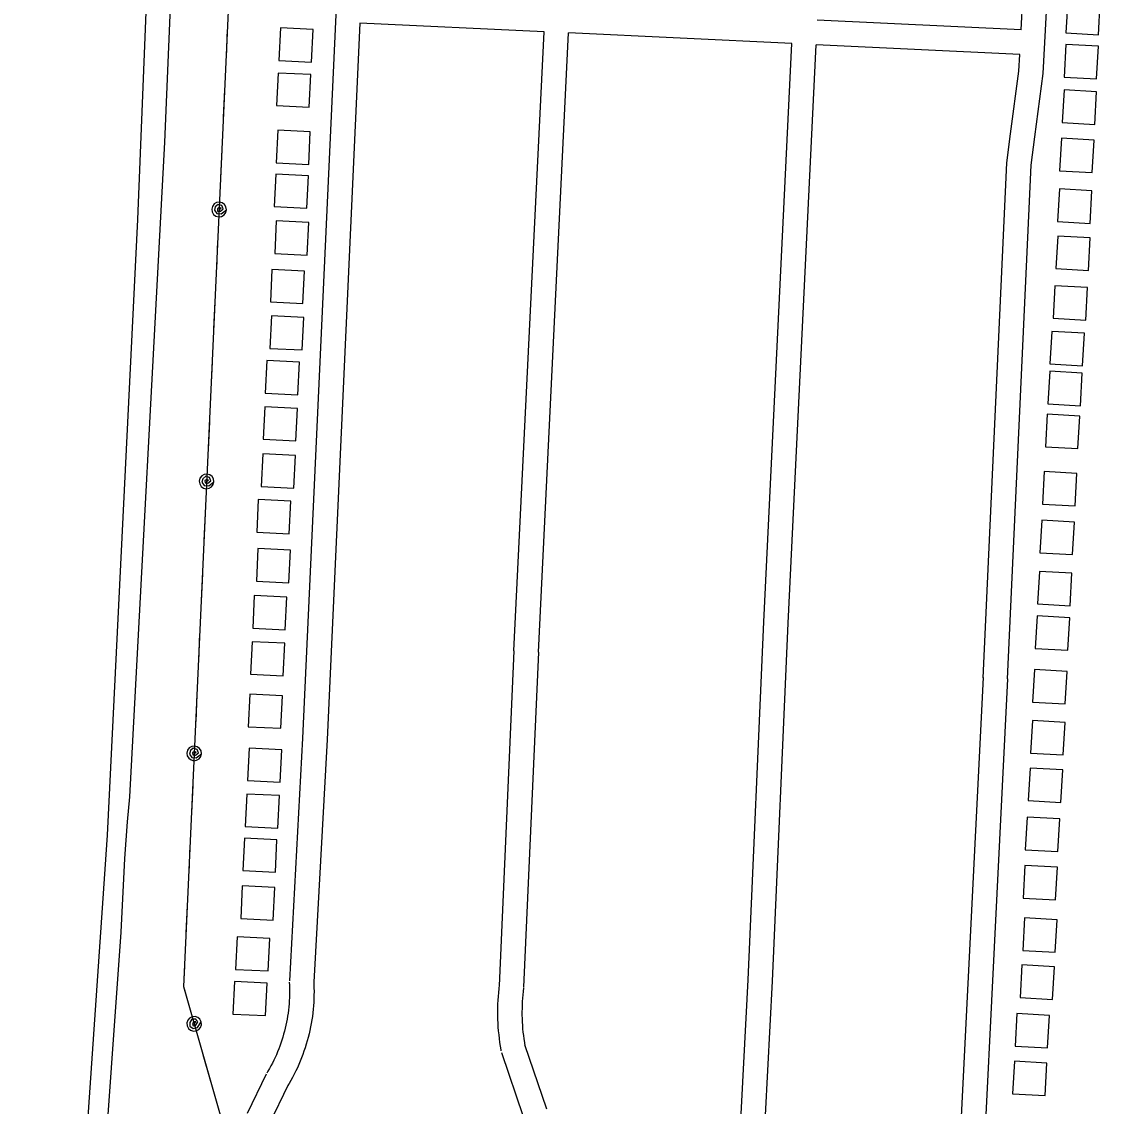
# Model space of a CAD drawing. Extents: x 3683402 to 3721514, y 487807 to 513565.
# Drawn here: x 3695530 to 3696853, y 502284 to 503615 of the extents above; entities that cross this region are included whole.
import ezdxf

# ---------------------------------------------------------------- set-up
doc = ezdxf.new("R2010")
doc.units = 0
for name, color, linetype in [('V-BLDG-OTLN', 7, 'Continuous'), ('V-ROAD-CNTR', 7, 'Continuous'), ('V-TOPO-SHOR', 7, 'Continuous'), ('V-UTIL-LINE', 7, 'Continuous')]:
    doc.layers.add(name, color=color, linetype=linetype)

msp = doc.modelspace()

# ---------------------------------------------------------------- linework, layer by layer
at = {"layer": 'V-BLDG-OTLN'}
for points in [[(3696813.2, 503641.2), (3696810.9, 503601.3), (3696850.9, 503599), (3696853.2, 503638.9)], [(3695885.8, 503565.5), (3695887.8, 503605.4), (3695847.9, 503607.4), (3695845.9, 503567.5)], [(3696811, 503587), (3696808.7, 503547.1), (3696848.6, 503544.8), (3696850.9, 503584.8)], [(3695883, 503510.1), (3695885, 503550), (3695845, 503552), (3695843, 503512.1)], [(3696808.7, 503531.2), (3696806.4, 503491.2), (3696846.3, 503489), (3696848.6, 503528.9)], [(3695882.4, 503439.8), (3695884.4, 503479.8), (3695844.4, 503481.7), (3695842.4, 503441.8)], [(3696805.5, 503472), (3696803.2, 503432.1), (3696843.2, 503429.8), (3696845.5, 503469.7)], [(3695880.2, 503386.1), (3695882.2, 503426), (3695842.2, 503428), (3695840.2, 503388.1)], [(3696803, 503409.7), (3696800.7, 503369.8), (3696840.6, 503367.5), (3696842.9, 503407.5)], [(3695880.7, 503328.6), (3695882.6, 503368.5), (3695842.7, 503370.5), (3695840.7, 503330.6)], [(3696801, 503352), (3696798.7, 503312.1), (3696838.6, 503309.8), (3696840.9, 503349.7)], [(3695875.4, 503269.1), (3695877.4, 503309), (3695837.4, 503311), (3695835.5, 503271.1)], [(3696797.6, 503291), (3696795.3, 503251.1), (3696835.3, 503248.8), (3696837.6, 503288.7)], [(3695874.5, 503212.3), (3695876.5, 503252.2), (3695836.6, 503254.2), (3695834.6, 503214.2)], [(3696793.7, 503235), (3696791.4, 503195.1), (3696831.3, 503192.8), (3696833.6, 503232.7)], [(3695869.1, 503157.2), (3695871, 503197.2), (3695831.1, 503199.2), (3695829.1, 503159.2)], [(3696791.1, 503186), (3696788.8, 503146), (3696828.8, 503143.8), (3696831.1, 503183.7)], [(3695866.6, 503100.6), (3695868.5, 503140.6), (3695828.6, 503142.6), (3695826.6, 503102.6)], [(3696788.2, 503133.4), (3696785.9, 503093.5), (3696825.8, 503091.2), (3696828.1, 503131.1)], [(3695864.1, 503042.7), (3695866.1, 503082.6), (3695826.1, 503084.6), (3695824.1, 503044.7)], [(3696784.5, 503063.1), (3696782.3, 503023.2), (3696822.2, 503020.9), (3696824.5, 503060.8)], [(3695858.6, 502986.7), (3695860.6, 503026.7), (3695820.6, 503028.7), (3695818.7, 502988.7)], [(3696781.5, 503003.4), (3696779.2, 502963.5), (3696819.1, 502961.2), (3696821.4, 503001.1)], [(3695858.1, 502926.6), (3695860.1, 502966.6), (3695820.1, 502968.6), (3695818.2, 502928.6)], [(3696778.5, 502940.6), (3696776.2, 502900.7), (3696816.1, 502898.4), (3696818.4, 502938.4)], [(3695853.7, 502869), (3695855.7, 502908.9), (3695815.7, 502910.9), (3695813.7, 502871)], [(3696775.6, 502885.9), (3696773.3, 502846), (3696813.3, 502843.7), (3696815.6, 502883.7)], [(3695851.1, 502812.3), (3695853.1, 502852.3), (3695813.1, 502854.3), (3695811.1, 502814.3)], [(3696772.5, 502820.1), (3696770.2, 502780.2), (3696810.1, 502777.9), (3696812.4, 502817.8)], [(3695848.2, 502748.1), (3695850.2, 502788), (3695810.2, 502790), (3695808.2, 502750)], [(3696769.9, 502757.5), (3696767.7, 502717.6), (3696807.6, 502715.3), (3696809.9, 502755.3)], [(3695847.4, 502681.8), (3695849.4, 502721.8), (3695809.4, 502723.8), (3695807.4, 502683.8)], [(3696767.2, 502699.3), (3696764.9, 502659.3), (3696804.8, 502657.1), (3696807.1, 502697)], [(3695844.4, 502625.4), (3695846.4, 502665.4), (3695806.4, 502667.4), (3695804.4, 502627.4)], [(3696763.5, 502639.1), (3696761.2, 502599.1), (3696801.2, 502596.8), (3696803.5, 502636.8)], [(3695841.5, 502571.4), (3695843.5, 502611.3), (3695803.5, 502613.3), (3695801.5, 502573.4)], [(3696760.7, 502579.7), (3696758.4, 502539.8), (3696798.3, 502537.5), (3696800.6, 502577.5)], [(3695839, 502512.7), (3695841, 502552.7), (3695801, 502554.6), (3695799, 502514.7)], [(3696760.4, 502515.4), (3696758.1, 502475.5), (3696798, 502473.2), (3696800.3, 502513.1)], [(3695832.7, 502450.3), (3695834.7, 502490.2), (3695794.7, 502492.2), (3695792.7, 502452.3)], [(3696756.9, 502457.7), (3696754.7, 502417.8), (3696794.6, 502415.5), (3696796.9, 502455.5)], [(3695829.3, 502395.5), (3695831.3, 502435.5), (3695791.4, 502437.4), (3695789.4, 502397.5)], [(3696750.9, 502398.1), (3696748.6, 502358.2), (3696788.5, 502355.9), (3696790.8, 502395.8)], [(3696747.9, 502339.6), (3696745.6, 502299.7), (3696785.5, 502297.4), (3696787.8, 502337.3)]]:
    msp.add_lwpolyline(points, close=True, dxfattribs=at)
at = {"layer": 'V-ROAD-CNTR'}
for points in [[(3695945.9, 504281.1), (3695875, 502735.8)], [(3696739.4, 502808.7), (3696768.3, 503439.1), (3696772.7, 503473.5), (3696783.3, 503551.5), (3696792, 503719.1)], [(3696756, 503604.9), (3696762.1, 503720.6)], [(3695945.3, 503613.2), (3695905, 502734.4)], [(3696171.2, 503602.5), (3695945.3, 503613.2)], [(3696756, 503604.9), (3696506.1, 503616.7)], [(3696134.1, 502842.9), (3696171.2, 503602.5)], [(3696164.1, 502841.5), (3696201.1, 503601.1)], [(3696474.7, 503588.2), (3696201.1, 503601.1)], [(3696440.5, 502878.6), (3696474.7, 503588.2)], [(3696470.5, 502877.2), (3696504.6, 503586.7)], [(3696754.5, 503574.9), (3696504.6, 503586.7)], [(3696709.4, 502810.1), (3696738.4, 503441.6), (3696742.9, 503477.4), (3696753.4, 503554.3), (3696754.5, 503574.9)], [(3696392.7, 501891.1), (3696421.2, 502439.3), (3696440.5, 502878.5)], [(3696422.7, 501889.8), (3696451.2, 502437.8), (3696470.5, 502877.2)], [(3696134.1, 502842.9), (3696115.9, 502431.9)], [(3696164.1, 502841.5), (3696145.9, 502430.6)], [(3696709.4, 502810.2), (3696663, 501880)], [(3696739.4, 502808.7), (3696693, 501878.8)], [(3695875, 502735.9), (3695858.7, 502438.3)], [(3695905, 502734.2), (3695888.6, 502436.6)], [(3695858.6, 502436.7), (3695858.8, 502432.8), (3695858.9, 502429), (3695859, 502425.2), (3695858.9, 502421.4), (3695858.8, 502417.6), (3695858.6, 502413.8), (3695858.4, 502410), (3695858, 502406.2), (3695857.6, 502402.4), (3695857.1, 502398.7), (3695856.6, 502394.9), (3695855.9, 502391.1), (3695855.2, 502387.4), (3695854.5, 502383.7), (3695853.6, 502380), (3695852.7, 502376.3), (3695851.7, 502372.6), (3695850.6, 502369), (3695849.5, 502365.3), (3695848.3, 502361.7), (3695847, 502358.2), (3695845.7, 502354.6), (3695844.2, 502351.1), (3695842.8, 502347.6), (3695841.2, 502344.1), (3695839.6, 502340.7), (3695837.9, 502337.3), (3695836.1, 502333.9), (3695834.3, 502330.6), (3695832.4, 502327.2), (3695831, 502324.8)], [(3695888.6, 502438.2), (3695888.8, 502433.9), (3695888.9, 502429.5), (3695889, 502425.2), (3695888.9, 502420.8), (3695888.8, 502416.4), (3695888.6, 502412), (3695888.3, 502407.6), (3695887.9, 502403.3), (3695887.4, 502398.9), (3695886.9, 502394.5), (3695886.2, 502390.2), (3695885.5, 502385.9), (3695884.7, 502381.6), (3695883.8, 502377.3), (3695882.8, 502373), (3695881.7, 502368.7), (3695880.6, 502364.5), (3695879.3, 502360.3), (3695878, 502356.1), (3695876.6, 502351.9), (3695875.2, 502347.8), (3695873.6, 502343.7), (3695872, 502339.6), (3695870.3, 502335.6), (3695868.5, 502331.6), (3695866.6, 502327.6), (3695864.6, 502323.7), (3695862.6, 502319.8), (3695860.5, 502315.9), (3695858.4, 502312.1), (3695856.8, 502309.5)], [(3696116, 502433.1), (3696115.5, 502428.5), (3696115, 502423.8), (3696114.6, 502419.1), (3696114.3, 502414.4), (3696114.1, 502409.7), (3696114, 502405), (3696113.9, 502400.3), (3696113.9, 502395.5), (3696114.1, 502390.8), (3696114.3, 502386.1), (3696114.5, 502381.4), (3696114.9, 502376.7), (3696115.4, 502372), (3696115.9, 502367.3), (3696116.5, 502362.6), (3696117.2, 502358), (3696118, 502353.4), (3696118.2, 502352.5)], [(3696145.8, 502429.5), (3696145.3, 502425.2), (3696144.9, 502421.1), (3696144.5, 502416.9), (3696144.3, 502412.7), (3696144.1, 502408.5), (3696144, 502404.4), (3696143.9, 502400.2), (3696143.9, 502396), (3696144, 502391.8), (3696144.2, 502387.7), (3696144.5, 502383.5), (3696144.8, 502379.3), (3696145.2, 502375.2), (3696145.7, 502371), (3696146.2, 502366.9), (3696146.9, 502362.7), (3696147.6, 502358.6), (3696147.7, 502357.9)], [(3696147.1, 502360), (3696173.9, 502281.2)], [(3696118.7, 502350.4), (3696145.5, 502271.6)], [(3695830.4, 502323.7), (3695807, 502275.3)], [(3695857.4, 502310.7), (3695834, 502262.2)]]:
    msp.add_lwpolyline(points, dxfattribs=at)
at = {"layer": 'V-TOPO-SHOR'}
msp.add_lwpolyline([(3695628.7, 502164.9), (3695652.6, 502498.1), (3695657.1, 502588.5), (3695660.4, 502633.2), (3695663, 502663.9), (3695706, 503467.1), (3695720.6, 503818.4), (3695729.5, 503863.2), (3695733.5, 503883.6), (3695731.2, 503901.7), (3695729, 503915.1), (3695739, 504168.1), (3695746.7, 504276.6), (3695763.1, 504388.1), (3695778.3, 504583), (3695776.9, 504609), (3695762.7, 504612.2), (3695755.6, 504606.7), (3695727.5, 504362.4), (3695709.2, 504170.7), (3695685.2, 503688.1), (3695672.5, 503372.2), (3695635.2, 502616.9), (3695605.2, 502176)], dxfattribs=at)
at = {"layer": 'V-UTIL-LINE'}
for points in [[(3695870.6, 505530.4), (3695728.9, 502431.4), (3695838.9, 502046.2), (3695757.1, 500803.7), (3695667.6, 498928.7), (3695617, 497780.2), (3691153.1, 497384.5), (3689228.6, 497219.4)], [(3695782.6, 503605.4), (3695781, 503571.4)], [(3695779.2, 503531.5), (3695777.7, 503497.5)], [(3695775.8, 503457.6), (3695774.3, 503423.6)], [(3695772.5, 503384.6), (3695774.9, 503386.1), (3695772.8, 503387), (3695770.5, 503385.5), (3695770.7, 503382.6), (3695774.1, 503382.3), (3695777.6, 503385.4), (3695776, 503389.3), (3695771.4, 503390.8), (3695767.8, 503387.9), (3695766.7, 503383.6), (3695769.6, 503379.7), (3695775.1, 503379.2), (3695781.5, 503384.2), (3695780.9, 503387.7), (3695779.1, 503390.7), (3695776.3, 503392.8), (3695772.9, 503393.6), (3695769.4, 503393.1), (3695766.4, 503391.3), (3695764.3, 503388.4), (3695763.5, 503385), (3695764, 503381.6), (3695765.8, 503378.5), (3695768.7, 503376.5), (3695772.1, 503375.6), (3695775.5, 503376.1), (3695778.6, 503378), (3695780.6, 503380.8), (3695781.5, 503384.2)], [(3695770.7, 503345.7), (3695769.2, 503311.7)], [(3695767.3, 503271.8), (3695765.8, 503237.8)], [(3695763.9, 503197.8), (3695762.4, 503163.9)], [(3695760.6, 503123.9), (3695759, 503089.9)], [(3695757.2, 503051), (3695759.7, 503052.5), (3695757.5, 503053.4), (3695755.2, 503051.9), (3695755.4, 503049), (3695758.8, 503048.6), (3695762.3, 503051.7), (3695760.7, 503055.7), (3695756.1, 503057.2), (3695752.6, 503054.3), (3695751.4, 503050), (3695754.3, 503046.1), (3695759.8, 503045.5), (3695766.2, 503050.6), (3695765.7, 503054), (3695763.9, 503057), (3695761, 503059.1), (3695757.6, 503060), (3695754.2, 503059.4), (3695751.2, 503057.6), (3695749.1, 503054.8), (3695748.2, 503051.4), (3695748.8, 503047.9), (3695750.6, 503044.9), (3695753.4, 503042.8), (3695756.8, 503042), (3695760.3, 503042.5), (3695763.3, 503044.3), (3695765.4, 503047.1), (3695766.2, 503050.6)], [(3695755.5, 503012), (3695753.9, 502978.1)], [(3695752.1, 502938.1), (3695750.5, 502904.1)], [(3695748.7, 502864.2), (3695747.1, 502830.2)], [(3695745.3, 502790.3), (3695743.8, 502756.3)], [(3695742, 502717.3), (3695744.4, 502718.8), (3695742.3, 502719.7), (3695740, 502718.2), (3695740.2, 502715.3), (3695743.5, 502715), (3695747.1, 502718.1), (3695745.5, 502722), (3695740.9, 502723.5), (3695737.3, 502720.6), (3695736.2, 502716.3), (3695739.1, 502712.4), (3695744.5, 502711.9), (3695751, 502716.9), (3695750.4, 502720.4), (3695748.6, 502723.4), (3695745.8, 502725.5), (3695742.4, 502726.3), (3695738.9, 502725.8), (3695735.9, 502724), (3695733.8, 502721.1), (3695733, 502717.7), (3695733.5, 502714.3), (3695735.3, 502711.2), (3695738.1, 502709.2), (3695741.6, 502708.3), (3695745, 502708.8), (3695748, 502710.7), (3695750.1, 502713.5), (3695751, 502716.9)], [(3695740.2, 502678.4), (3695738.6, 502644.4)], [(3695736.8, 502604.5), (3695735.3, 502570.5)], [(3695733.4, 502530.5), (3695731.9, 502496.6)], [(3695730, 502456.6), (3695728.9, 502431.4), (3695731.3, 502423)], [(3695742, 502385.4), (3695743.8, 502387.7), (3695741.5, 502387.8), (3695739.8, 502385.7), (3695740.9, 502383), (3695744.2, 502383.8), (3695746.6, 502387.8), (3695743.8, 502391), (3695739, 502391), (3695736.6, 502387.1), (3695736.8, 502382.6), (3695740.8, 502379.9), (3695746.2, 502381.1), (3695750.7, 502387.9), (3695749.1, 502391), (3695746.4, 502393.3), (3695743, 502394.4), (3695739.5, 502394.1), (3695736.4, 502392.5), (3695734.1, 502389.8), (3695733.1, 502386.5), (3695733.3, 502383), (3695735, 502379.9), (3695737.6, 502377.6), (3695741, 502376.5), (3695744.5, 502376.8), (3695747.6, 502378.4), (3695749.9, 502381.1), (3695750.9, 502384.4), (3695750.7, 502387.9)], [(3695752.7, 502348), (3695762, 502315.3)]]:
    msp.add_lwpolyline(points, dxfattribs=at)

doc.saveas('drawing.dxf')
